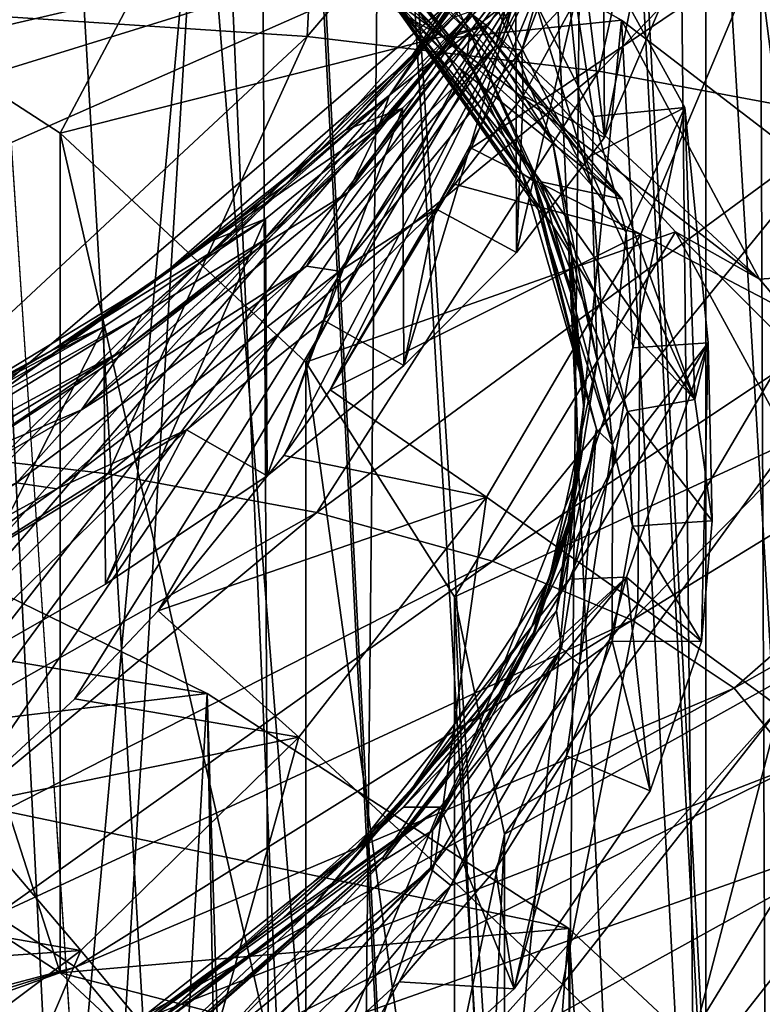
# Model space of a CAD drawing. Header units: metres. Extents: x -24 to 24, y -69 to 184.
# Tile 605 of 656: x 10.584 to 11.566, y 125.623 to 126.925. Entities that reach past the tile are written whole.
import ezdxf

# ---------------------------------------------------------------- set-up
doc = ezdxf.new("R2010")
doc.units = ezdxf.units.M
for name, color, linetype in [('1252', 7, 'CONTINUOUS'), ('1525', 7, 'CONTINUOUS'), ('1772', 7, 'CONTINUOUS'), ('1880', 7, 'CONTINUOUS'), ('1905', 7, 'CONTINUOUS'), ('2529', 7, 'CONTINUOUS'), ('2942', 7, 'CONTINUOUS'), ('3485', 7, 'CONTINUOUS'), ('367', 7, 'CONTINUOUS'), ('369', 7, 'CONTINUOUS'), ('373', 7, 'CONTINUOUS'), ('3745', 7, 'CONTINUOUS'), ('384', 7, 'CONTINUOUS'), ('385', 7, 'CONTINUOUS'), ('3894', 7, 'CONTINUOUS'), ('3965', 2, 'CONTINUOUS'), ('3978', 7, 'CONTINUOUS'), ('3979', 7, 'CONTINUOUS'), ('418', 3, 'CONTINUOUS'), ('421', 2, 'CONTINUOUS'), ('422', 2, 'CONTINUOUS'), ('428', 2, 'CONTINUOUS'), ('434', 7, 'CONTINUOUS'), ('473', 7, 'CONTINUOUS'), ('474', 7, 'CONTINUOUS'), ('486', 7, 'CONTINUOUS'), ('518', 7, 'CONTINUOUS'), ('554', 2, 'CONTINUOUS'), ('563', 2, 'CONTINUOUS'), ('798', 7, 'CONTINUOUS')]:
    doc.layers.add(name, color=color, linetype=linetype)

msp = doc.modelspace()

# ---------------------------------------------------------------- linework, layer by layer
at = {"layer": '1252'}
for points in [[(11.484748, 127.067973, 221.422413), (11.357314, 126.769489, 220.245711), (11.33232, 126.975714, 220.814236)], [(11.025361, 127.009172, 225.0356), (11.380844, 126.687776, 224.093867), (11.165991, 126.861021, 224.449116)], [(11.169881, 126.947274, 225.20916), (11.380844, 126.687776, 224.093867), (11.025361, 127.009172, 225.0356)], [(11.33232, 126.975714, 220.814236), (11.357314, 126.769489, 220.245711), (11.250023, 126.824685, 220.218421)], [(11.165991, 126.861021, 224.449116), (11.380844, 126.687776, 224.093867), (11.273642, 126.710809, 223.855251)], [(11.250023, 126.824685, 220.218421), (11.241199, 126.617378, 219.644538), (11.134514, 126.675354, 219.627859)], [(11.357314, 126.769489, 220.245711), (11.241199, 126.617378, 219.644538), (11.250023, 126.824685, 220.218421)], [(11.273642, 126.710809, 223.855251), (11.476779, 126.423128, 222.964378), (11.34771, 126.559223, 223.25691)], [(11.380844, 126.687776, 224.093867), (11.476779, 126.423128, 222.964378), (11.273642, 126.710809, 223.855251)], [(11.134514, 126.675354, 219.627859), (11.092176, 126.468127, 219.05363), (10.985969, 126.527971, 219.043743)], [(11.241199, 126.617378, 219.644538), (11.092176, 126.468127, 219.05363), (11.134514, 126.675354, 219.627859)], [(11.34771, 126.559223, 223.25691), (11.476779, 126.423128, 222.964378), (11.387889, 126.407054, 222.657599)], [(10.985969, 126.527971, 219.043743), (10.911116, 126.322049, 218.47425), (10.804679, 126.382877, 218.46787)], [(11.092176, 126.468127, 219.05363), (10.911116, 126.322049, 218.47425), (10.985969, 126.527971, 219.043743)], [(11.476779, 126.423128, 222.964378), (11.499738, 126.262265, 222.331574), (11.387889, 126.407054, 222.657599)], [(11.387889, 126.407054, 222.657599), (11.499738, 126.262265, 222.331574), (11.394519, 126.255473, 222.061142)], [(10.804679, 126.382877, 218.46787), (10.452305, 126.038461, 217.346297), (10.346716, 126.101818, 217.349341)], [(10.69748, 126.178577, 217.904146), (10.452305, 126.038461, 217.346297), (10.804679, 126.382877, 218.46787)], [(10.911116, 126.322049, 218.47425), (10.69748, 126.178577, 217.904146), (10.804679, 126.382877, 218.46787)], [(11.499738, 126.262265, 222.331574), (11.485919, 126.102919, 221.704967), (11.394519, 126.255473, 222.061142)], [(11.394519, 126.255473, 222.061142), (11.485919, 126.102919, 221.704967), (11.367722, 126.103402, 221.462242)], [(11.367722, 126.103402, 221.462242), (11.417833, 125.905268, 220.926254), (11.307114, 125.951541, 220.863754)], [(11.485919, 126.102919, 221.704967), (11.417833, 125.905268, 220.926254), (11.367722, 126.103402, 221.462242)], [(11.307114, 125.951541, 220.863754), (11.238175, 125.643199, 219.891108), (11.213085, 125.801078, 220.269699)], [(11.417833, 125.905268, 220.926254), (11.238175, 125.643199, 219.891108), (11.307114, 125.951541, 220.863754)], [(11.213085, 125.801078, 220.269699), (11.238175, 125.643199, 219.891108), (11.085938, 125.652434, 219.681343)], [(11.085938, 125.652434, 219.681343), (10.921801, 125.359172, 218.765641), (10.925828, 125.505827, 219.099998)], [(11.238175, 125.643199, 219.891108), (10.921801, 125.359172, 218.765641), (11.085938, 125.652434, 219.681343)]]:
    msp.add_3dface(points, dxfattribs=at)
at = {"layer": '1525'}
for points in [[(11.261144, 127.075446, 220.742165), (11.175054, 126.923191, 220.140928), (11.176706, 126.930453, 220.149247)], [(11.176706, 126.930453, 220.149247), (11.175054, 126.923191, 220.140928), (11.057632, 126.780508, 219.555947)], [(11.175054, 126.923191, 220.140928), (11.054706, 126.77248, 219.544572), (11.057632, 126.780508, 219.555947)], [(11.057632, 126.780508, 219.555947), (11.054706, 126.77248, 219.544572), (10.905333, 126.632865, 218.970682)], [(11.054706, 126.77248, 219.544572), (10.900787, 126.624103, 218.956374), (10.905333, 126.632865, 218.970682)], [(10.900787, 126.624103, 218.956374), (10.71352, 126.478208, 218.376984), (10.720041, 126.487675, 218.394123)], [(10.905333, 126.632865, 218.970682), (10.900787, 126.624103, 218.956374), (10.720041, 126.487675, 218.394123)], [(10.720041, 126.487675, 218.394123), (10.493312, 126.33518, 217.807898), (10.252447, 126.206332, 217.273663)], [(10.71352, 126.478208, 218.376984), (10.493312, 126.33518, 217.807898), (10.720041, 126.487675, 218.394123)]]:
    msp.add_3dface(points, dxfattribs=at)
at = {"layer": '1772'}
for points in [[(11.342944, 126.79724, 223.245115), (11.294575, 127.117073, 224.262482), (11.265786, 126.949391, 223.845605)], [(11.463866, 126.809229, 223.047761), (11.294575, 127.117073, 224.262482), (11.342944, 126.79724, 223.245115)], [(11.014233, 126.779206, 219.084567), (11.240197, 126.957922, 219.548489), (11.158087, 126.928201, 219.674635)], [(11.090383, 126.808206, 218.955732), (11.240197, 126.957922, 219.548489), (11.014233, 126.779206, 219.084567)], [(10.836907, 126.632384, 218.502042), (11.090383, 126.808206, 218.955732), (11.014233, 126.779206, 219.084567)], [(10.908924, 126.662124, 218.37632), (11.090383, 126.808206, 218.955732), (10.836907, 126.632384, 218.502042)], [(11.386051, 126.644157, 222.641975), (11.463866, 126.809229, 223.047761), (11.342944, 126.79724, 223.245115)], [(11.395091, 126.491231, 222.040416), (11.463866, 126.809229, 223.047761), (11.386051, 126.644157, 222.641975)], [(11.494578, 126.497779, 221.822625), (11.463866, 126.809229, 223.047761), (11.395091, 126.491231, 222.040416)], [(10.62683, 126.488407, 217.929728), (10.908924, 126.662124, 218.37632), (10.836907, 126.632384, 218.502042)], [(10.695328, 126.518929, 217.807307), (10.908924, 126.662124, 218.37632), (10.62683, 126.488407, 217.929728)], [(10.111882, 126.211123, 216.824221), (10.695328, 126.518929, 217.807307), (10.62683, 126.488407, 217.929728)], [(10.449961, 126.378899, 217.24979), (10.695328, 126.518929, 217.807307), (10.111882, 126.211123, 216.824221)], [(11.311137, 126.185198, 220.834728), (11.494578, 126.497779, 221.822625), (11.370178, 126.337967, 221.437107)], [(11.386343, 126.18784, 220.601493), (11.494578, 126.497779, 221.822625), (11.311137, 126.185198, 220.834728)], [(11.370178, 126.337967, 221.437107), (11.494578, 126.497779, 221.822625), (11.395091, 126.491231, 222.040416)], [(11.091426, 125.883807, 219.643248), (11.386343, 126.18784, 220.601493), (11.218194, 126.033741, 220.236497)], [(11.140458, 125.883672, 219.398959), (11.386343, 126.18784, 220.601493), (11.091426, 125.883807, 219.643248)], [(11.218194, 126.033741, 220.236497), (11.386343, 126.18784, 220.601493), (11.311137, 126.185198, 220.834728)], [(10.737389, 125.590261, 218.478601), (11.140458, 125.883672, 219.398959), (10.930977, 125.735771, 219.056453)], [(10.759885, 125.588952, 218.229571), (11.140458, 125.883672, 219.398959), (10.737389, 125.590261, 218.478601)], [(10.930977, 125.735771, 219.056453), (11.140458, 125.883672, 219.398959), (11.091426, 125.883807, 219.643248)]]:
    msp.add_3dface(points, dxfattribs=at)
at = {"layer": '1880'}
for points in [[(11.179466, 126.907825, 224.010791), (10.914293, 127.199321, 225.165183), (11.055436, 127.025435, 224.613389)], [(11.179466, 126.907825, 224.010791), (11.102531, 127.056649, 224.466859), (10.914293, 127.199321, 225.165183)], [(11.098945, 126.87231, 219.536931), (11.298495, 127.165972, 220.697483), (11.19787, 126.99916, 220.151525)], [(11.098945, 126.87231, 219.536931), (11.268177, 127.078878, 220.270308), (11.298495, 127.165972, 220.697483)], [(11.072565, 126.824691, 219.593679), (11.19787, 126.99916, 220.151525), (11.267374, 127.116732, 220.747914)], [(11.176706, 126.930453, 220.149247), (11.072565, 126.824691, 219.593679), (11.267374, 127.116732, 220.747914)], [(11.158087, 126.928201, 219.674635), (11.268177, 127.078878, 220.270308), (11.098945, 126.87231, 219.536931)], [(11.288778, 126.764741, 223.313521), (11.102531, 127.056649, 224.466859), (11.179466, 126.907825, 224.010791)], [(11.288778, 126.764741, 223.313521), (11.191398, 126.999315, 224.126764), (11.102531, 127.056649, 224.466859)], [(11.175467, 126.874914, 224.017791), (11.179466, 126.907825, 224.010791), (11.055436, 127.025435, 224.613389)], [(10.936357, 126.707657, 218.997299), (11.19787, 126.99916, 220.151525), (11.072565, 126.824691, 219.593679)], [(10.936357, 126.707657, 218.997299), (11.098945, 126.87231, 219.536931), (11.19787, 126.99916, 220.151525)], [(11.340532, 126.70624, 222.970215), (11.191398, 126.999315, 224.126764), (11.288778, 126.764741, 223.313521)], [(11.340532, 126.70624, 222.970215), (11.265786, 126.949391, 223.845605), (11.191398, 126.999315, 224.126764)], [(11.342944, 126.79724, 223.245115), (11.265786, 126.949391, 223.845605), (11.340532, 126.70624, 222.970215)], [(11.014233, 126.779206, 219.084567), (11.158087, 126.928201, 219.674635), (11.098945, 126.87231, 219.536931)], [(11.176706, 126.930453, 220.149247), (11.057632, 126.780508, 219.555947), (11.072565, 126.824691, 219.593679)], [(11.261327, 126.722858, 223.417344), (11.179466, 126.907825, 224.010791), (11.175467, 126.874914, 224.017791)], [(11.313972, 126.616585, 222.86172), (11.179466, 126.907825, 224.010791), (11.261327, 126.722858, 223.417344)], [(11.313972, 126.616585, 222.86172), (11.288778, 126.764741, 223.313521), (11.179466, 126.907825, 224.010791)], [(10.766265, 126.581482, 218.38338), (11.098945, 126.87231, 219.536931), (10.936357, 126.707657, 218.997299)], [(10.766265, 126.581482, 218.38338), (11.014233, 126.779206, 219.084567), (11.098945, 126.87231, 219.536931)], [(10.745679, 126.535268, 218.445605), (10.936357, 126.707657, 218.997299), (11.072565, 126.824691, 219.593679)], [(10.905333, 126.632865, 218.970682), (10.745679, 126.535268, 218.445605), (11.072565, 126.824691, 219.593679)], [(11.057632, 126.780508, 219.555947), (10.905333, 126.632865, 218.970682), (11.072565, 126.824691, 219.593679)], [(11.386051, 126.644157, 222.641975), (11.342944, 126.79724, 223.245115), (11.340532, 126.70624, 222.970215)], [(10.836907, 126.632384, 218.502042), (11.014233, 126.779206, 219.084567), (10.766265, 126.581482, 218.38338)], [(11.347717, 126.474769, 222.171336), (11.288778, 126.764741, 223.313521), (11.313972, 126.616585, 222.86172)], [(11.347717, 126.474769, 222.171336), (11.340532, 126.70624, 222.970215), (11.288778, 126.764741, 223.313521)], [(11.312771, 126.570138, 222.815387), (11.313972, 126.616585, 222.86172), (11.261327, 126.722858, 223.417344)], [(10.542582, 126.421984, 217.862124), (10.936357, 126.707657, 218.997299), (10.745679, 126.535268, 218.445605)], [(10.542582, 126.421984, 217.862124), (10.766265, 126.581482, 218.38338), (10.936357, 126.707657, 218.997299)], [(11.363154, 126.41488, 221.823074), (11.340532, 126.70624, 222.970215), (11.347717, 126.474769, 222.171336)], [(11.363154, 126.41488, 221.823074), (11.386051, 126.644157, 222.641975), (11.340532, 126.70624, 222.970215)], [(11.395091, 126.491231, 222.040416), (11.386051, 126.644157, 222.641975), (11.363154, 126.41488, 221.823074)], [(10.62683, 126.488407, 217.929728), (10.836907, 126.632384, 218.502042), (10.766265, 126.581482, 218.38338)], [(10.905333, 126.632865, 218.970682), (10.720041, 126.487675, 218.394123), (10.745679, 126.535268, 218.445605)], [(11.33, 126.416393, 222.209967), (11.313972, 126.616585, 222.86172), (11.312771, 126.570138, 222.815387)], [(11.323597, 126.326849, 221.720834), (11.313972, 126.616585, 222.86172), (11.33, 126.416393, 222.209967)], [(11.323597, 126.326849, 221.720834), (11.347717, 126.474769, 222.171336), (11.313972, 126.616585, 222.86172)], [(10.301001, 126.299395, 217.26032), (10.766265, 126.581482, 218.38338), (10.542582, 126.421984, 217.862124)], [(10.301001, 126.299395, 217.26032), (10.62683, 126.488407, 217.929728), (10.766265, 126.581482, 218.38338)], [(10.287112, 126.254361, 217.327163), (10.542582, 126.421984, 217.862124), (10.745679, 126.535268, 218.445605)], [(10.720041, 126.487675, 218.394123), (10.287112, 126.254361, 217.327163), (10.745679, 126.535268, 218.445605)], [(10.111882, 126.211123, 216.824221), (10.62683, 126.488407, 217.929728), (10.301001, 126.299395, 217.26032)], [(10.720041, 126.487675, 218.394123), (10.252447, 126.206332, 217.273663), (10.287112, 126.254361, 217.327163)], [(11.370178, 126.337967, 221.437107), (11.395091, 126.491231, 222.040416), (11.363154, 126.41488, 221.823074)], [(11.2841, 126.184746, 221.028874), (11.347717, 126.474769, 222.171336), (11.323597, 126.326849, 221.720834)], [(11.2841, 126.184746, 221.028874), (11.363154, 126.41488, 221.823074), (11.347717, 126.474769, 222.171336)], [(11.313264, 126.264859, 221.613259), (11.323597, 126.326849, 221.720834), (11.33, 126.416393, 222.209967)], [(11.261352, 126.122648, 220.671231), (11.363154, 126.41488, 221.823074), (11.2841, 126.184746, 221.028874)], [(11.261352, 126.122648, 220.671231), (11.370178, 126.337967, 221.437107), (11.363154, 126.41488, 221.823074)], [(11.311137, 126.185198, 220.834728), (11.370178, 126.337967, 221.437107), (11.261352, 126.122648, 220.671231)], [(11.209245, 126.035974, 220.573799), (11.323597, 126.326849, 221.720834), (11.263358, 126.114474, 221.020526)], [(11.209245, 126.035974, 220.573799), (11.2841, 126.184746, 221.028874), (11.323597, 126.326849, 221.720834)], [(11.263358, 126.114474, 221.020526), (11.323597, 126.326849, 221.720834), (11.313264, 126.264859, 221.613259)], [(11.092932, 125.892798, 219.875213), (11.2841, 126.184746, 221.028874), (11.209245, 126.035974, 220.573799)], [(11.092932, 125.892798, 219.875213), (11.261352, 126.122648, 220.671231), (11.2841, 126.184746, 221.028874)], [(11.218194, 126.033741, 220.236497), (11.311137, 126.185198, 220.834728), (11.261352, 126.122648, 220.671231)], [(11.029073, 125.829032, 219.509764), (11.261352, 126.122648, 220.671231), (11.092932, 125.892798, 219.875213)], [(11.029073, 125.829032, 219.509764), (11.218194, 126.033741, 220.236497), (11.261352, 126.122648, 220.671231)], [(11.180428, 125.965225, 220.431209), (11.209245, 126.035974, 220.573799), (11.263358, 126.114474, 221.020526)], [(10.964902, 125.744105, 219.418591), (11.209245, 126.035974, 220.573799), (11.064609, 125.817453, 219.846558)], [(10.964902, 125.744105, 219.418591), (11.092932, 125.892798, 219.875213), (11.209245, 126.035974, 220.573799)], [(11.091426, 125.883807, 219.643248), (11.218194, 126.033741, 220.236497), (11.029073, 125.829032, 219.509764)], [(11.064609, 125.817453, 219.846558), (11.209245, 126.035974, 220.573799), (11.180428, 125.965225, 220.431209)], [(10.769982, 125.603275, 218.726945), (11.092932, 125.892798, 219.875213), (10.964902, 125.744105, 219.418591)], [(10.769982, 125.603275, 218.726945), (11.029073, 125.829032, 219.509764), (11.092932, 125.892798, 219.875213)], [(10.930977, 125.735771, 219.056453), (11.091426, 125.883807, 219.643248), (11.029073, 125.829032, 219.509764)], [(10.663327, 125.539891, 218.361895), (11.029073, 125.829032, 219.509764), (10.769982, 125.603275, 218.726945)], [(10.663327, 125.539891, 218.361895), (10.930977, 125.735771, 219.056453), (11.029073, 125.829032, 219.509764)], [(10.736004, 125.528388, 218.699817), (10.964902, 125.744105, 219.418591), (11.064609, 125.817453, 219.846558)], [(10.588041, 125.4573, 218.279371), (10.964902, 125.744105, 219.418591), (10.736004, 125.528388, 218.699817)], [(10.588041, 125.4573, 218.279371), (10.769982, 125.603275, 218.726945), (10.964902, 125.744105, 219.418591)], [(10.737389, 125.590261, 218.478601), (10.930977, 125.735771, 219.056453), (10.663327, 125.539891, 218.361895)]]:
    msp.add_3dface(points, dxfattribs=at)
at = {"layer": '1905'}
for points in [[(10.226577, 126.329444, 228.603484), (10.831948, 126.033909, 227.500534), (9.61817, 126.234721, 228.249972)], [(9.61817, 126.234721, 228.249972), (10.831948, 126.033909, 227.500534), (10.187551, 125.95676, 227.21261)], [(10.831948, 126.033909, 227.500534), (11.310265, 125.723194, 226.340929), (10.187551, 125.95676, 227.21261)], [(10.187551, 125.95676, 227.21261), (11.310265, 125.723194, 226.340929), (10.637447, 125.664506, 226.121903)], [(11.310265, 125.723194, 226.340929), (11.655952, 125.400948, 225.13829), (10.637447, 125.664506, 226.121903)], [(10.637447, 125.664506, 226.121903), (11.655952, 125.400948, 225.13829), (10.962563, 125.361431, 224.990812)]]:
    msp.add_3dface(points, dxfattribs=at)
at = {"layer": '2529'}
for points in [[(11.334345, 127.182506, 221.432675), (11.213856, 126.891306, 220.284257), (11.238338, 126.987821, 220.532982)], [(11.334345, 127.182506, 221.432675), (11.248227, 126.884983, 220.372381), (11.213856, 126.891306, 220.284257)], [(11.35962, 127.176338, 221.521027), (11.248227, 126.884983, 220.372381), (11.334345, 127.182506, 221.432675)], [(11.35962, 127.176338, 221.521027), (11.33232, 126.975714, 220.814236), (11.248227, 126.884983, 220.372381)], [(11.175054, 126.923191, 220.140928), (11.261144, 127.075446, 220.742165), (11.238338, 126.987821, 220.532982)], [(11.025361, 127.009172, 225.0356), (11.165991, 126.861021, 224.449116), (11.08056, 126.946347, 224.702994)], [(11.036586, 127.013037, 224.721707), (11.248412, 126.721875, 223.570348), (11.066901, 127.007949, 224.564558)], [(11.036586, 127.013037, 224.721707), (11.064438, 126.966692, 224.670659), (11.248412, 126.721875, 223.570348)], [(11.066901, 127.007949, 224.564558), (11.248412, 126.721875, 223.570348), (11.18192, 126.860495, 223.981184)], [(11.238338, 126.987821, 220.532982), (11.213856, 126.891306, 220.284257), (11.017821, 126.696678, 219.381406)], [(11.175054, 126.923191, 220.140928), (11.238338, 126.987821, 220.532982), (11.017821, 126.696678, 219.381406)], [(11.064438, 126.966692, 224.670659), (11.269833, 126.674388, 223.515109), (11.248412, 126.721875, 223.570348)], [(11.064438, 126.966692, 224.670659), (11.288548, 126.653713, 223.546188), (11.269833, 126.674388, 223.515109)], [(11.08056, 126.946347, 224.702994), (11.288548, 126.653713, 223.546188), (11.064438, 126.966692, 224.670659)], [(11.33232, 126.975714, 220.814236), (11.250023, 126.824685, 220.218421), (11.248227, 126.884983, 220.372381)], [(11.08056, 126.946347, 224.702994), (11.273642, 126.710809, 223.855251), (11.288548, 126.653713, 223.546188)], [(11.165991, 126.861021, 224.449116), (11.273642, 126.710809, 223.855251), (11.08056, 126.946347, 224.702994)], [(11.054706, 126.77248, 219.544572), (11.175054, 126.923191, 220.140928), (11.017821, 126.696678, 219.381406)], [(11.213856, 126.891306, 220.284257), (10.963139, 126.59931, 219.128435), (11.017821, 126.696678, 219.381406)], [(11.213856, 126.891306, 220.284257), (11.00692, 126.592524, 219.215167), (10.963139, 126.59931, 219.128435)], [(11.248227, 126.884983, 220.372381), (11.00692, 126.592524, 219.215167), (11.213856, 126.891306, 220.284257)], [(11.248227, 126.884983, 220.372381), (11.134514, 126.675354, 219.627859), (11.00692, 126.592524, 219.215167)], [(11.250023, 126.824685, 220.218421), (11.134514, 126.675354, 219.627859), (11.248227, 126.884983, 220.372381)], [(11.18192, 126.860495, 223.981184), (11.248412, 126.721875, 223.570348), (11.264099, 126.711806, 223.394095)], [(10.900787, 126.624103, 218.956374), (11.054706, 126.77248, 219.544572), (11.017821, 126.696678, 219.381406)], [(11.248412, 126.721875, 223.570348), (11.332294, 126.432439, 222.429735), (11.264099, 126.711806, 223.394095)], [(11.248412, 126.721875, 223.570348), (11.269833, 126.674388, 223.515109), (11.332294, 126.432439, 222.429735)], [(11.264099, 126.711806, 223.394095), (11.332294, 126.432439, 222.429735), (11.313446, 126.562271, 222.804717)], [(11.273642, 126.710809, 223.855251), (11.34771, 126.559223, 223.25691), (11.288548, 126.653713, 223.546188)], [(11.017821, 126.696678, 219.381406), (10.963139, 126.59931, 219.128435), (10.66575, 126.409456, 218.241264)], [(10.900787, 126.624103, 218.956374), (11.017821, 126.696678, 219.381406), (10.66575, 126.409456, 218.241264)], [(11.134514, 126.675354, 219.627859), (10.985969, 126.527971, 219.043743), (11.00692, 126.592524, 219.215167)], [(11.269833, 126.674388, 223.515109), (11.346769, 126.383912, 222.370621), (11.332294, 126.432439, 222.429735)], [(11.269833, 126.674388, 223.515109), (11.367951, 126.362882, 222.400377), (11.346769, 126.383912, 222.370621)], [(11.288548, 126.653713, 223.546188), (11.367951, 126.362882, 222.400377), (11.269833, 126.674388, 223.515109)], [(11.288548, 126.653713, 223.546188), (11.387889, 126.407054, 222.657599), (11.367951, 126.362882, 222.400377)], [(11.34771, 126.559223, 223.25691), (11.387889, 126.407054, 222.657599), (11.288548, 126.653713, 223.546188)], [(10.71352, 126.478208, 218.376984), (10.900787, 126.624103, 218.956374), (10.66575, 126.409456, 218.241264)], [(10.963139, 126.59931, 219.128435), (10.579875, 126.312664, 217.989738), (10.66575, 126.409456, 218.241264)], [(10.963139, 126.59931, 219.128435), (10.633062, 126.304966, 218.07329), (10.579875, 126.312664, 217.989738)], [(11.00692, 126.592524, 219.215167), (10.633062, 126.304966, 218.07329), (10.963139, 126.59931, 219.128435)], [(11.00692, 126.592524, 219.215167), (10.804679, 126.382877, 218.46787), (10.633062, 126.304966, 218.07329)], [(10.985969, 126.527971, 219.043743), (10.804679, 126.382877, 218.46787), (11.00692, 126.592524, 219.215167)], [(11.313446, 126.562271, 222.804717), (11.332294, 126.432439, 222.429735), (11.33, 126.411563, 222.211261)], [(10.493312, 126.33518, 217.807898), (10.71352, 126.478208, 218.376984), (10.66575, 126.409456, 218.241264)], [(11.332294, 126.432439, 222.429735), (11.29394, 126.143503, 221.291819), (11.33, 126.411563, 222.211261)], [(11.332294, 126.432439, 222.429735), (11.346769, 126.383912, 222.370621), (11.29394, 126.143503, 221.291819)], [(10.66575, 126.409456, 218.241264), (10.579875, 126.312664, 217.989738), (10.183465, 126.131686, 217.134442)], [(10.493312, 126.33518, 217.807898), (10.66575, 126.409456, 218.241264), (10.183465, 126.131686, 217.134442)], [(11.33, 126.411563, 222.211261), (11.29394, 126.143503, 221.291819), (11.313261, 126.260015, 221.614497)], [(11.387889, 126.407054, 222.657599), (11.394519, 126.255473, 222.061142), (11.367951, 126.362882, 222.400377)], [(10.804679, 126.382877, 218.46787), (10.346716, 126.101818, 217.349341), (10.633062, 126.304966, 218.07329)], [(11.346769, 126.383912, 222.370621), (11.300789, 126.093777, 221.227971), (11.29394, 126.143503, 221.291819)], [(11.346769, 126.383912, 222.370621), (11.324386, 126.072447, 221.256693), (11.300789, 126.093777, 221.227971)], [(11.367951, 126.362882, 222.400377), (11.324386, 126.072447, 221.256693), (11.346769, 126.383912, 222.370621)], [(11.367951, 126.362882, 222.400377), (11.367722, 126.103402, 221.462242), (11.324386, 126.072447, 221.256693)], [(11.394519, 126.255473, 222.061142), (11.367722, 126.103402, 221.462242), (11.367951, 126.362882, 222.400377)], [(10.633062, 126.304966, 218.07329), (10.128726, 126.027684, 216.96795), (10.579875, 126.312664, 217.989738)], [(10.633062, 126.304966, 218.07329), (10.346716, 126.101818, 217.349341), (10.128726, 126.027684, 216.96795)], [(11.313261, 126.260015, 221.614497), (11.29394, 126.143503, 221.291819), (11.263354, 126.109636, 221.021785)], [(11.29394, 126.143503, 221.291819), (11.129971, 125.852707, 220.143532), (11.263354, 126.109636, 221.021785)], [(11.29394, 126.143503, 221.291819), (11.300789, 126.093777, 221.227971), (11.129971, 125.852707, 220.143532)], [(11.263354, 126.109636, 221.021785), (11.129971, 125.852707, 220.143532), (11.180435, 125.960406, 220.432545)], [(11.367722, 126.103402, 221.462242), (11.307114, 125.951541, 220.863754), (11.324386, 126.072447, 221.256693)], [(11.300789, 126.093777, 221.227971), (11.127944, 125.801723, 220.074521), (11.129971, 125.852707, 220.143532)], [(11.300789, 126.093777, 221.227971), (11.15408, 125.780103, 220.102315), (11.127944, 125.801723, 220.074521)], [(11.324386, 126.072447, 221.256693), (11.15408, 125.780103, 220.102315), (11.300789, 126.093777, 221.227971)], [(11.324386, 126.072447, 221.256693), (11.213085, 125.801078, 220.269699), (11.15408, 125.780103, 220.102315)], [(11.307114, 125.951541, 220.863754), (11.213085, 125.801078, 220.269699), (11.324386, 126.072447, 221.256693)], [(11.180435, 125.960406, 220.432545), (11.129971, 125.852707, 220.143532), (11.064645, 125.812664, 219.848011)], [(11.129971, 125.852707, 220.143532), (10.835359, 125.562987, 218.995235), (11.064645, 125.812664, 219.848011)], [(11.129971, 125.852707, 220.143532), (11.127944, 125.801723, 220.074521), (10.835359, 125.562987, 218.995235)], [(11.064645, 125.812664, 219.848011), (10.835359, 125.562987, 218.995235), (10.736153, 125.523667, 218.701542)], [(11.127944, 125.801723, 220.074521), (10.823407, 125.511166, 218.922724), (10.835359, 125.562987, 218.995235)], [(11.127944, 125.801723, 220.074521), (10.852125, 125.489117, 218.949038), (10.823407, 125.511166, 218.922724)], [(11.15408, 125.780103, 220.102315), (10.852125, 125.489117, 218.949038), (11.127944, 125.801723, 220.074521)], [(11.213085, 125.801078, 220.269699), (11.085938, 125.652434, 219.681343), (11.15408, 125.780103, 220.102315)], [(11.15408, 125.780103, 220.102315), (10.925828, 125.505827, 219.099998), (10.852125, 125.489117, 218.949038)], [(11.085938, 125.652434, 219.681343), (10.925828, 125.505827, 219.099998), (11.15408, 125.780103, 220.102315)]]:
    msp.add_3dface(points, dxfattribs=at)
at = {"layer": '2942'}
for points in [[(10.637447, 126.775322, 225.824265), (10.854285, 127.183676, 226.39367), (10.187557, 127.067571, 226.914953)], [(11.201412, 126.91777, 225.401295), (10.854285, 127.183676, 226.39367), (10.637447, 126.775322, 225.824265)], [(10.962564, 126.472247, 224.693175), (11.201412, 126.91777, 225.401295), (10.637447, 126.775322, 225.824265)], [(11.45153, 126.644664, 224.382048), (11.201412, 126.91777, 225.401295), (10.962564, 126.472247, 224.693175)], [(11.159185, 126.161848, 223.534748), (11.45153, 126.644664, 224.382048), (10.962564, 126.472247, 224.693175)], [(11.602473, 126.366722, 223.344755), (11.45153, 126.644664, 224.382048), (11.159185, 126.161848, 223.534748)], [(11.225, 125.847704, 222.362347), (11.602473, 126.366722, 223.344755), (11.159185, 126.161848, 223.534748)], [(11.652933, 126.086352, 222.298401), (11.602473, 126.366722, 223.344755), (11.225, 125.847704, 222.362347)]]:
    msp.add_3dface(points, dxfattribs=at)
at = {"layer": '3485'}
for points in [[(10.831948, 126.033909, 227.500534), (10.226577, 126.329444, 228.603484), (10.416649, 118.695144, 230.309977)], [(10.831948, 126.033909, 227.500534), (10.416649, 118.695144, 230.309977), (10.975, 118.40116, 229.212811)], [(10.975, 121.41083, 228.406373), (10.831948, 126.033909, 227.500534), (10.975, 118.40116, 229.212811)], [(10.975, 121.41083, 228.406373), (11.310265, 125.723194, 226.340929), (10.831948, 126.033909, 227.500534)], [(10.975, 121.41083, 228.406373), (11.322133, 121.367769, 227.471313), (11.310265, 125.723194, 226.340929)], [(11.591013, 121.276849, 226.532204), (11.655952, 125.400948, 225.13829), (11.310265, 125.723194, 226.340929)], [(11.322133, 121.367769, 227.471313), (11.591013, 121.276849, 226.532204), (11.310265, 125.723194, 226.340929)]]:
    msp.add_3dface(points, dxfattribs=at)
at = {"layer": '367'}
for points in [[(11.491315, 145.2, -21.354442), (9.530857, -68.3, -22.298548), (9.530857, 145.2, -22.298548)], [(11.491315, -68.3, -21.354442), (9.530857, -68.3, -22.298548), (11.491315, 145.2, -21.354442)], [(13.359252, 145.2, -20.238401), (11.491315, -68.3, -21.354442), (11.491315, 145.2, -21.354442)], [(13.359252, -68.3, -20.238401), (11.491315, -68.3, -21.354442), (13.359252, 145.2, -20.238401)]]:
    msp.add_3dface(points, dxfattribs=at)
at = {"layer": '369'}
for points in [[(11.491315, 145.2, 21.354442), (9.530857, 145.2, 22.298548), (10.061175, 125.258644, 22.064344)], [(11.571204, 125.225233, 21.311258), (11.491315, 145.2, 21.354442), (10.061175, 125.258644, 22.064344)], [(12.995224, 125.167593, 20.474048), (11.491315, 145.2, 21.354442), (11.571204, 125.225233, 21.311258)], [(13.359252, 145.2, 20.238401), (11.491315, 145.2, 21.354442), (12.995224, 125.167593, 20.474048)]]:
    msp.add_3dface(points, dxfattribs=at)
at = {"layer": '373'}
for points in [[(10.816656, 146.152671, 239.053607), (10.328971, 116.926983, 31.027914), (10.368044, 146.194153, 239.28046)], [(10.953245, 116.870117, 30.718777), (10.328971, 116.926983, 31.027914), (10.816656, 146.152671, 239.053607)], [(11.251552, 146.107678, 238.80244), (10.953245, 116.870117, 30.718777), (10.816656, 146.152671, 239.053607)], [(11.569724, 116.809969, 30.390597), (10.953245, 116.870117, 30.718777), (11.251552, 146.107678, 238.80244)], [(11.671211, 146.059376, 238.527891), (11.569724, 116.809969, 30.390597), (11.251552, 146.107678, 238.80244)]]:
    msp.add_3dface(points, dxfattribs=at)
at = {"layer": '3745'}
for points in [[(10.187551, 125.95676, 227.21261), (10.637447, 125.664506, 226.121903), (10.187557, 127.067571, 226.914953)], [(10.637447, 125.664506, 226.121903), (10.637447, 126.775322, 225.824265), (10.187557, 127.067571, 226.914953)], [(10.962563, 125.361431, 224.990812), (10.962564, 126.472247, 224.693175), (10.637447, 126.775322, 225.824265)], [(10.637447, 125.664506, 226.121903), (10.962563, 125.361431, 224.990812), (10.637447, 126.775322, 225.824265)], [(10.962563, 125.361431, 224.990812), (11.159182, 125.051036, 223.832401), (10.962564, 126.472247, 224.693175)], [(11.159182, 125.051036, 223.832401), (11.159185, 126.161848, 223.534748), (10.962564, 126.472247, 224.693175)], [(11.159182, 125.051036, 223.832401), (11.225, 124.736889, 222.659989), (11.159185, 126.161848, 223.534748)], [(11.225, 124.736889, 222.659989), (11.225, 125.847704, 222.362347), (11.159185, 126.161848, 223.534748)]]:
    msp.add_3dface(points, dxfattribs=at)
at = {"layer": '384'}
for points in [[(10.964074, 126.903066, 238.212991), (10.998444, 127.567132, 239.119672), (10.53405, 126.93141, 238.58032)], [(11.500865, 127.533696, 238.687178), (10.998444, 127.567132, 239.119672), (10.964074, 126.903066, 238.212991)], [(11.349789, 126.857525, 237.803416), (11.500865, 127.533696, 238.687178), (10.964074, 126.903066, 238.212991)], [(11.951505, 127.48005, 238.204795), (11.500865, 127.533696, 238.687178), (11.349789, 126.857525, 237.803416)], [(11.685871, 126.794843, 237.356916), (11.951505, 127.48005, 238.204795), (11.349789, 126.857525, 237.803416)], [(10.964074, 126.903066, 238.212991), (10.53405, 126.93141, 238.58032), (10.383, 126.361743, 237.683829)], [(10.700431, 126.324657, 237.350548), (10.964074, 126.903066, 238.212991), (10.383, 126.361743, 237.683829)], [(11.349789, 126.857525, 237.803416), (10.964074, 126.903066, 238.212991), (10.700431, 126.324657, 237.350548)], [(10.977073, 126.273598, 236.987324), (11.349789, 126.857525, 237.803416), (10.700431, 126.324657, 237.350548)], [(11.685871, 126.794843, 237.356916), (11.349789, 126.857525, 237.803416), (10.977073, 126.273598, 236.987324)], [(11.209329, 126.20891, 236.59908), (11.685871, 126.794843, 237.356916), (10.977073, 126.273598, 236.987324)], [(11.967911, 126.715428, 236.87961), (11.685871, 126.794843, 237.356916), (11.209329, 126.20891, 236.59908)], [(11.394076, 126.131094, 236.190996), (11.967911, 126.715428, 236.87961), (11.209329, 126.20891, 236.59908)], [(12.192095, 126.619888, 236.377943), (11.967911, 126.715428, 236.87961), (11.394076, 126.131094, 236.190996)], [(11.529038, 126.040853, 235.76833), (12.192095, 126.619888, 236.377943), (11.394076, 126.131094, 236.190996)], [(12.355675, 126.509093, 235.858469), (12.192095, 126.619888, 236.377943), (11.529038, 126.040853, 235.76833)], [(11.612493, 125.939126, 235.336666), (12.355675, 126.509093, 235.858469), (11.529038, 126.040853, 235.76833)], [(10.700431, 126.324657, 237.350548), (10.383, 126.361743, 237.683829), (10.01267, 125.889027, 236.852637)], [(10.22779, 125.849922, 236.575303), (10.700431, 126.324657, 237.350548), (10.01267, 125.889027, 236.852637)], [(10.977073, 126.273598, 236.987324), (10.700431, 126.324657, 237.350548), (10.22779, 125.849922, 236.575303)], [(10.408511, 125.800392, 236.278912), (10.977073, 126.273598, 236.987324), (10.22779, 125.849922, 236.575303)], [(11.209329, 126.20891, 236.59908), (10.977073, 126.273598, 236.987324), (10.408511, 125.800392, 236.278912)], [(10.552426, 125.740828, 235.967338), (11.209329, 126.20891, 236.59908), (10.408511, 125.800392, 236.278912)], [(11.394076, 126.131094, 236.190996), (11.209329, 126.20891, 236.59908), (10.552426, 125.740828, 235.967338)], [(10.657751, 125.671764, 235.644504), (11.394076, 126.131094, 236.190996), (10.552426, 125.740828, 235.967338)], [(11.529038, 126.040853, 235.76833), (11.394076, 126.131094, 236.190996), (10.657751, 125.671764, 235.644504)], [(10.723106, 125.593908, 235.314589), (11.529038, 126.040853, 235.76833), (10.657751, 125.671764, 235.644504)], [(11.612493, 125.939126, 235.336666), (11.529038, 126.040853, 235.76833), (10.723106, 125.593908, 235.314589)], [(10.747828, 125.508349, 234.982502), (11.612493, 125.939126, 235.336666), (10.723106, 125.593908, 235.314589)], [(11.607566, 125.812181, 234.906366), (11.612493, 125.939126, 235.336666), (10.747828, 125.508349, 234.982502)], [(9.738047, 125.428893, 235.57861), (10.657751, 125.671764, 235.644504), (10.552426, 125.740828, 235.967338)], [(9.738047, 125.428893, 235.57861), (9.776441, 125.398656, 235.443517), (10.657751, 125.671764, 235.644504)], [(9.776441, 125.398656, 235.443517), (9.804491, 125.366379, 235.307226), (10.657751, 125.671764, 235.644504)], [(9.804491, 125.366379, 235.307226), (10.723106, 125.593908, 235.314589), (10.657751, 125.671764, 235.644504)]]:
    msp.add_3dface(points, dxfattribs=at)
at = {"layer": '385'}
for points in [[(11.607566, 125.812181, 234.906366), (10.747828, 125.508349, 234.982502), (11.441502, 124.276447, 229.102716)], [(12.226971, 124.631535, 229.026947), (11.607566, 125.812181, 234.906366), (11.441502, 124.276447, 229.102716)]]:
    msp.add_3dface(points, dxfattribs=at)
at = {"layer": '3894'}
for points in [[(11.225, 125.847704, 222.362347), (11.225, 124.736889, 222.659989), (11.159182, 124.422741, 221.487571)], [(11.159185, 125.53356, 221.189945), (11.225, 125.847704, 222.362347), (11.159182, 124.422741, 221.487571)]]:
    msp.add_3dface(points, dxfattribs=at)
at = {"layer": '3965'}
for points in [[(11.357314, 126.769489, 220.245711), (11.483916, 127.405733, 221.315427), (11.355807, 127.10885, 220.144995)], [(11.357314, 126.769489, 220.245711), (11.484748, 127.067973, 221.422413), (11.483916, 127.405733, 221.315427)], [(11.241199, 126.617378, 219.644538), (11.355807, 127.10885, 220.144995), (11.240197, 126.957922, 219.548489)], [(11.241199, 126.617378, 219.644538), (11.357314, 126.769489, 220.245711), (11.355807, 127.10885, 220.144995)], [(11.092176, 126.468127, 219.05363), (11.240197, 126.957922, 219.548489), (11.090383, 126.808206, 218.955732)], [(11.092176, 126.468127, 219.05363), (11.241199, 126.617378, 219.644538), (11.240197, 126.957922, 219.548489)], [(10.911116, 126.322049, 218.47425), (11.090383, 126.808206, 218.955732), (10.908924, 126.662124, 218.37632)], [(10.911116, 126.322049, 218.47425), (11.092176, 126.468127, 219.05363), (11.090383, 126.808206, 218.955732)], [(10.69748, 126.178577, 217.904146), (10.908924, 126.662124, 218.37632), (10.695328, 126.518929, 217.807307)], [(10.69748, 126.178577, 217.904146), (10.911116, 126.322049, 218.47425), (10.908924, 126.662124, 218.37632)], [(10.452305, 126.038461, 217.346297), (10.695328, 126.518929, 217.807307), (10.449961, 126.378899, 217.24979)], [(10.452305, 126.038461, 217.346297), (10.69748, 126.178577, 217.904146), (10.695328, 126.518929, 217.807307)]]:
    msp.add_3dface(points, dxfattribs=at)
at = {"layer": '3978'}
for points in [[(11.175467, 126.874914, 224.017791), (11.055436, 127.025435, 224.613389), (11.066901, 127.007949, 224.564558)], [(11.175467, 126.874914, 224.017791), (11.066901, 127.007949, 224.564558), (11.18192, 126.860495, 223.981184)], [(11.261327, 126.722858, 223.417344), (11.175467, 126.874914, 224.017791), (11.18192, 126.860495, 223.981184)], [(11.261327, 126.722858, 223.417344), (11.18192, 126.860495, 223.981184), (11.264099, 126.711806, 223.394095)], [(11.312771, 126.570138, 222.815387), (11.261327, 126.722858, 223.417344), (11.264099, 126.711806, 223.394095)], [(11.312771, 126.570138, 222.815387), (11.264099, 126.711806, 223.394095), (11.313446, 126.562271, 222.804717)], [(11.312771, 126.570138, 222.815387), (11.313446, 126.562271, 222.804717), (11.33, 126.411563, 222.211261)], [(11.33, 126.416393, 222.209967), (11.312771, 126.570138, 222.815387), (11.33, 126.411563, 222.211261)]]:
    msp.add_3dface(points, dxfattribs=at)
at = {"layer": '3979'}
for points in [[(11.33, 126.416393, 222.209967), (11.33, 126.411563, 222.211261), (11.313261, 126.260015, 221.614497)], [(11.313264, 126.264859, 221.613259), (11.33, 126.416393, 222.209967), (11.313261, 126.260015, 221.614497)], [(11.263358, 126.114474, 221.020526), (11.313261, 126.260015, 221.614497), (11.263354, 126.109636, 221.021785)], [(11.263358, 126.114474, 221.020526), (11.313264, 126.264859, 221.613259), (11.313261, 126.260015, 221.614497)], [(11.180428, 125.965225, 220.431209), (11.263358, 126.114474, 221.020526), (11.180435, 125.960406, 220.432545)], [(11.263358, 126.114474, 221.020526), (11.263354, 126.109636, 221.021785), (11.180435, 125.960406, 220.432545)], [(11.064609, 125.817453, 219.846558), (11.180428, 125.965225, 220.431209), (11.064645, 125.812664, 219.848011)], [(11.180428, 125.965225, 220.431209), (11.180435, 125.960406, 220.432545), (11.064645, 125.812664, 219.848011)], [(10.736004, 125.528388, 218.699817), (11.064609, 125.817453, 219.846558), (10.736153, 125.523667, 218.701542)], [(11.064609, 125.817453, 219.846558), (11.064645, 125.812664, 219.848011), (10.736153, 125.523667, 218.701542)]]:
    msp.add_3dface(points, dxfattribs=at)
at = {"layer": '418'}
for points in [[(11.147736, 126.900687, 226.678503), (10.822983, 127.236235, 227.930787), (10.602152, 127.205904, 227.817588)], [(11.37995, 126.924657, 226.767961), (10.822983, 127.236235, 227.930787), (11.147736, 126.900687, 226.678503)], [(11.562613, 126.581996, 225.489133), (11.37995, 126.924657, 226.767961), (11.147736, 126.900687, 226.678503)], [(11.803501, 126.599307, 225.553738), (11.37995, 126.924657, 226.767961), (11.562613, 126.581996, 225.489133)], [(11.841929, 126.253561, 224.263397), (11.803501, 126.599307, 225.553738), (11.562613, 126.581996, 225.489133)]]:
    msp.add_3dface(points, dxfattribs=at)
at = {"layer": '421'}
for points in [[(10.529092, 124.020862, 229.333762), (10.139162, 127.530384, 229.028564), (10.822983, 127.236235, 227.930787)], [(10.626515, 124.0088, 229.164294), (10.529092, 124.020862, 229.333762), (10.822983, 127.236235, 227.930787)], [(11.08726, 123.950122, 228.263702), (10.626515, 124.0088, 229.164294), (10.822983, 127.236235, 227.930787)], [(11.08726, 123.950122, 228.263702), (10.822983, 127.236235, 227.930787), (11.37995, 126.924657, 226.767961)], [(11.544521, 123.876016, 227.132328), (11.08726, 123.950122, 228.263702), (11.37995, 126.924657, 226.767961)], [(11.544521, 123.876016, 227.132328), (11.37995, 126.924657, 226.767961), (11.803501, 126.599307, 225.553738)], [(11.885845, 123.783063, 225.984805), (11.544521, 123.876016, 227.132328), (11.803501, 126.599307, 225.553738)]]:
    msp.add_3dface(points, dxfattribs=at)
at = {"layer": '422'}
for points in [[(11.055713, 127.0534, 225.316583), (11.294575, 127.117073, 224.262482), (11.331849, 126.741201, 224.151441)], [(11.294575, 127.117073, 224.262482), (11.463866, 126.809229, 223.047761), (11.331849, 126.741201, 224.151441)], [(11.331849, 126.741201, 224.151441), (11.463866, 126.809229, 223.047761), (11.476779, 126.423128, 222.964378)], [(11.463866, 126.809229, 223.047761), (11.494578, 126.497779, 221.822625), (11.476779, 126.423128, 222.964378)], [(11.494578, 126.497779, 221.822625), (11.386343, 126.18784, 220.601493), (11.485919, 126.102919, 221.704967)], [(11.476779, 126.423128, 222.964378), (11.494578, 126.497779, 221.822625), (11.499738, 126.262265, 222.331574)], [(11.499738, 126.262265, 222.331574), (11.494578, 126.497779, 221.822625), (11.485919, 126.102919, 221.704967)], [(11.386343, 126.18784, 220.601493), (11.140458, 125.883672, 219.398959), (11.238175, 125.643199, 219.891108)], [(11.417833, 125.905268, 220.926254), (11.386343, 126.18784, 220.601493), (11.238175, 125.643199, 219.891108)], [(11.485919, 126.102919, 221.704967), (11.386343, 126.18784, 220.601493), (11.417833, 125.905268, 220.926254)], [(11.140458, 125.883672, 219.398959), (10.759885, 125.588952, 218.229571), (10.921801, 125.359172, 218.765641)], [(11.238175, 125.643199, 219.891108), (11.140458, 125.883672, 219.398959), (10.921801, 125.359172, 218.765641)]]:
    msp.add_3dface(points, dxfattribs=at)
at = {"layer": '428'}
for points in [[(10.854285, 127.183676, 226.39367), (11.147736, 126.900687, 226.678503), (10.413154, 127.440079, 227.350578)], [(11.147736, 126.900687, 226.678503), (10.602152, 127.205904, 227.817588), (10.413154, 127.440079, 227.350578)], [(11.201412, 126.91777, 225.401295), (11.147736, 126.900687, 226.678503), (10.854285, 127.183676, 226.39367)], [(11.055713, 127.0534, 225.316583), (11.331849, 126.741201, 224.151441), (11.169881, 126.947274, 225.20916)], [(11.169881, 126.947274, 225.20916), (11.331849, 126.741201, 224.151441), (11.380844, 126.687776, 224.093867)], [(11.562613, 126.581996, 225.489133), (11.147736, 126.900687, 226.678503), (11.201412, 126.91777, 225.401295)], [(11.45153, 126.644664, 224.382048), (11.562613, 126.581996, 225.489133), (11.201412, 126.91777, 225.401295)], [(11.331849, 126.741201, 224.151441), (11.476779, 126.423128, 222.964378), (11.380844, 126.687776, 224.093867)], [(11.602473, 126.366722, 223.344755), (11.841929, 126.253561, 224.263397), (11.45153, 126.644664, 224.382048)], [(11.841929, 126.253561, 224.263397), (11.562613, 126.581996, 225.489133), (11.45153, 126.644664, 224.382048)], [(11.398288, 125.45929, 219.958174), (11.841929, 125.248661, 220.51306), (11.589097, 125.771094, 221.121842)]]:
    msp.add_3dface(points, dxfattribs=at)
at = {"layer": '434'}
msp.add_3dface([(10.537895, 113.230363, 31.381983), (11.196074, 113.963293, 36.726777), (10.507792, 127.73302, 134.568001)], dxfattribs=at)
at = {"layer": '473'}
for points in [[(0, 124.461718, 208.020901), (0, 125.65869, 207.916179), (11.322727, 127.094211, 207.492959)], [(0, 125.65869, 207.916179), (0, 126.872209, 207.81001), (11.322727, 127.094211, 207.492959)], [(0, 124.461718, 208.020901), (11.322727, 127.094211, 207.492959), (3.073802, 124.541932, 207.933085)], [(3.073802, 124.541932, 207.933085), (11.322727, 127.094211, 207.492959), (6.140197, 124.807042, 207.829288)], [(11.322727, 127.094211, 207.492959), (9.178046, 125.256328, 207.710128), (6.140197, 124.807042, 207.829288)], [(9.537537, 125.345498, 207.692877), (9.178046, 125.256328, 207.710128), (11.322727, 127.094211, 207.492959)], [(9.585046, 125.361144, 207.690259), (9.537537, 125.345498, 207.692877), (11.322727, 127.094211, 207.492959)], [(9.882465, 125.481673, 207.671896), (9.585046, 125.361144, 207.690259), (11.322727, 127.094211, 207.492959)], [(9.974339, 125.527328, 207.665487), (9.882465, 125.481673, 207.671896), (11.322727, 127.094211, 207.492959)], [(10.20609, 125.662405, 207.647577), (9.974339, 125.527328, 207.665487), (11.322727, 127.094211, 207.492959)], [(10.334787, 125.751184, 207.636427), (10.20609, 125.662405, 207.647577), (11.322727, 127.094211, 207.492959)], [(10.502704, 125.884339, 207.620364), (10.334787, 125.751184, 207.636427), (11.322727, 127.094211, 207.492959)], [(10.6569, 126.027077, 207.603823), (10.502704, 125.884339, 207.620364), (11.322727, 127.094211, 207.492959)], [(10.766968, 126.143489, 207.590745), (10.6569, 126.027077, 207.603823), (11.322727, 127.094211, 207.492959)], [(10.933254, 126.34871, 207.568419), (10.766968, 126.143489, 207.590745), (11.322727, 127.094211, 207.492959)], [(10.994541, 126.435599, 207.559206), (10.933254, 126.34871, 207.568419), (11.322727, 127.094211, 207.492959)], [(11.181193, 126.755358, 207.526325), (10.994541, 126.435599, 207.559206), (11.322727, 127.094211, 207.492959)], [(11.1571, 126.708058, 207.531096), (10.994541, 126.435599, 207.559206), (11.181193, 126.755358, 207.526325)]]:
    msp.add_3dface(points, dxfattribs=at)
at = {"layer": '474'}
msp.add_3dface([(11.322727, 127.094211, 207.492959), (0, 126.872209, 207.81001), (0, 127.18221, 207.807006)], dxfattribs=at)
at = {"layer": '486'}
for points in [[(11.181193, 126.755358, 207.526325), (11.322727, 127.094211, 207.492959), (11.560749, 127.010856, 207.472566)], [(11.181193, 126.755358, 207.526325), (11.560749, 127.010856, 207.472566), (11.405539, 126.641722, 207.509101)], [(11.560749, 127.010856, 207.472566), (11.622533, 126.527794, 207.45016), (11.405539, 126.641722, 207.509101)], [(11.560749, 127.010856, 207.472566), (11.790881, 126.926155, 207.410252), (11.622533, 126.527794, 207.45016)], [(11.1571, 126.708058, 207.531096), (11.181193, 126.755358, 207.526325), (11.405539, 126.641722, 207.509101)], [(10.994541, 126.435599, 207.559206), (11.1571, 126.708058, 207.531096), (11.405539, 126.641722, 207.509101)], [(11.201497, 126.293783, 207.545038), (10.994541, 126.435599, 207.559206), (11.405539, 126.641722, 207.509101)], [(11.401631, 126.152406, 207.489333), (11.201497, 126.293783, 207.545038), (11.405539, 126.641722, 207.509101)], [(11.622533, 126.527794, 207.45016), (11.401631, 126.152406, 207.489333), (11.405539, 126.641722, 207.509101)], [(11.589235, 126.015306, 207.393668), (11.401631, 126.152406, 207.489333), (11.622533, 126.527794, 207.45016)], [(10.933254, 126.34871, 207.568419), (10.994541, 126.435599, 207.559206), (11.201497, 126.293783, 207.545038)], [(10.766968, 126.143489, 207.590745), (10.933254, 126.34871, 207.568419), (11.201497, 126.293783, 207.545038)], [(10.95323, 125.976106, 207.57946), (10.766968, 126.143489, 207.590745), (11.201497, 126.293783, 207.545038)], [(11.133163, 125.809715, 207.526775), (10.95323, 125.976106, 207.57946), (11.201497, 126.293783, 207.545038)], [(11.401631, 126.152406, 207.489333), (11.133163, 125.809715, 207.526775), (11.201497, 126.293783, 207.545038)], [(10.6569, 126.027077, 207.603823), (10.766968, 126.143489, 207.590745), (10.95323, 125.976106, 207.57946)], [(11.301775, 125.648997, 207.434159), (11.133163, 125.809715, 207.526775), (11.401631, 126.152406, 207.489333)], [(11.589235, 126.015306, 207.393668), (11.301775, 125.648997, 207.434159), (11.401631, 126.152406, 207.489333)], [(10.502704, 125.884339, 207.620364), (10.6569, 126.027077, 207.603823), (10.95323, 125.976106, 207.57946)], [(11.454354, 125.49844, 207.304198), (11.301775, 125.648997, 207.434159), (11.589235, 126.015306, 207.393668)], [(11.759045, 125.88633, 207.260727), (11.454354, 125.49844, 207.304198), (11.589235, 126.015306, 207.393668)], [(10.66502, 125.694053, 207.611782), (10.502704, 125.884339, 207.620364), (10.95323, 125.976106, 207.57946)], [(10.821746, 125.505448, 207.561858), (10.66502, 125.694053, 207.611782), (10.95323, 125.976106, 207.57946)], [(11.133163, 125.809715, 207.526775), (10.821746, 125.505448, 207.561858), (10.95323, 125.976106, 207.57946)], [(10.334787, 125.751184, 207.636427), (10.502704, 125.884339, 207.620364), (10.66502, 125.694053, 207.611782)], [(11.58664, 125.362249, 207.140521), (11.454354, 125.49844, 207.304198), (11.759045, 125.88633, 207.260727)], [(10.968499, 125.32375, 207.471984), (10.821746, 125.505448, 207.561858), (11.133163, 125.809715, 207.526775)], [(11.301775, 125.648997, 207.434159), (10.968499, 125.32375, 207.471984), (11.133163, 125.809715, 207.526775)], [(10.20609, 125.662405, 207.647577), (10.334787, 125.751184, 207.636427), (10.66502, 125.694053, 207.611782)], [(10.341883, 125.45255, 207.641442), (10.20609, 125.662405, 207.647577), (10.66502, 125.694053, 207.611782)], [(10.472769, 125.244867, 207.593976), (10.341883, 125.45255, 207.641442), (10.66502, 125.694053, 207.611782)], [(10.821746, 125.505448, 207.561858), (10.472769, 125.244867, 207.593976), (10.66502, 125.694053, 207.611782)], [(11.101193, 125.154018, 207.344661), (10.968499, 125.32375, 207.471984), (11.301775, 125.648997, 207.434159)], [(11.454354, 125.49844, 207.304198), (11.101193, 125.154018, 207.344661), (11.301775, 125.648997, 207.434159)]]:
    msp.add_3dface(points, dxfattribs=at)
at = {"layer": '518'}
for points in [[(10.239107, 141.463244, 232.424357), (9.819463, 141.502479, 232.415906), (11.427022, 113.948206, 36.730513)], [(9.819463, 141.502479, 232.415906), (10.507792, 127.73302, 134.568001), (11.427022, 113.948206, 36.730513)], [(11.656089, 113.915529, 36.736711), (10.239107, 141.463244, 232.424357), (11.427022, 113.948206, 36.730513)], [(10.245353, 141.462211, 232.424546), (10.239107, 141.463244, 232.424357), (11.656089, 113.915529, 36.736711)], [(11.881914, 113.865459, 36.745335), (10.245353, 141.462211, 232.424546), (11.656089, 113.915529, 36.736711)], [(10.648996, 141.366142, 232.440882), (10.245353, 141.462211, 232.424546), (11.881914, 113.865459, 36.745335)], [(12.103151, 113.798293, 36.756332), (10.648996, 141.366142, 232.440882), (11.881914, 113.865459, 36.745335)], [(10.661476, 141.362219, 232.441522), (10.648996, 141.366142, 232.440882), (12.103151, 113.798293, 36.756332)], [(12.318484, 113.71443, 36.769638), (10.661476, 141.362219, 232.441522), (12.103151, 113.798293, 36.756332)], [(11.041038, 141.213089, 232.465156), (10.661476, 141.362219, 232.441522), (12.318484, 113.71443, 36.769638)], [(12.52663, 113.614371, 36.785174), (11.041038, 141.213089, 232.465156), (12.318484, 113.71443, 36.769638)], [(11.05892, 141.204552, 232.466482), (11.041038, 141.213089, 232.465156), (12.52663, 113.614371, 36.785174)], [(12.726351, 113.49871, 36.802846), (11.05892, 141.204552, 232.466482), (12.52663, 113.614371, 36.785174)], [(11.407491, 141.007108, 232.4967), (11.05892, 141.204552, 232.466482), (12.726351, 113.49871, 36.802846)], [(12.916457, 113.368136, 36.822551), (11.407491, 141.007108, 232.4967), (12.726351, 113.49871, 36.802846)], [(11.429586, 140.992423, 232.49892), (11.407491, 141.007108, 232.4967), (12.916457, 113.368136, 36.822551)], [(13.095817, 113.223427, 36.844169), (11.429586, 140.992423, 232.49892), (12.916457, 113.368136, 36.822551)], [(11.74112, 140.752265, 232.534889), (11.429586, 140.992423, 232.49892), (13.095817, 113.223427, 36.844169)], [(11.196074, 113.963293, 36.726777), (11.427022, 113.948206, 36.730513), (10.507792, 127.73302, 134.568001)]]:
    msp.add_3dface(points, dxfattribs=at)
at = {"layer": '554'}
for points in [[(11.71315, 117.5, -18.91731), (9.917678, 145.7, -19.917383), (9.917613, 117.5, -19.917416)], [(11.713116, 145.7, -18.917331), (9.917678, 145.7, -19.917383), (11.71315, 117.5, -18.91731)]]:
    msp.add_3dface(points, dxfattribs=at)
at = {"layer": '563'}
for points in [[(9.917613, 117.5, 19.917416), (11.713116, 145.7, 18.917331), (11.71315, 117.5, 18.91731)], [(9.917678, 145.7, 19.917383), (11.713116, 145.7, 18.917331), (9.917613, 117.5, 19.917416)]]:
    msp.add_3dface(points, dxfattribs=at)
at = {"layer": '798'}
for points in [[(11.159185, 125.53356, 221.189945), (11.652933, 126.086352, 222.298401), (11.225, 125.847704, 222.362347)], [(11.589097, 125.771094, 221.121842), (11.652933, 126.086352, 222.298401), (11.159185, 125.53356, 221.189945)], [(11.398288, 125.45929, 219.958174), (11.589097, 125.771094, 221.121842), (11.159185, 125.53356, 221.189945)]]:
    msp.add_3dface(points, dxfattribs=at)

doc.saveas('drawing.dxf')
